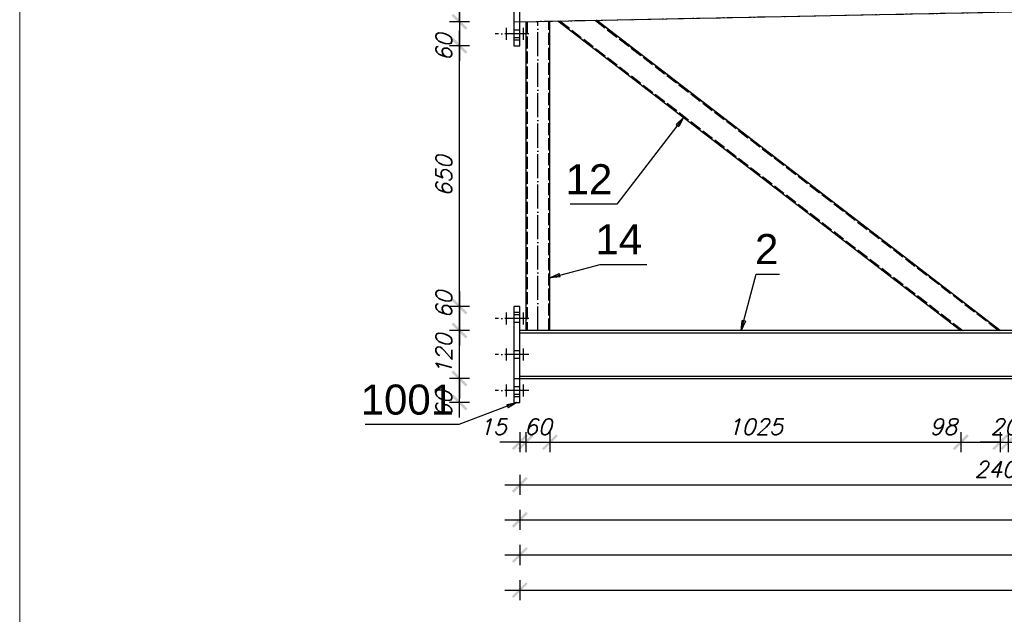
# Model space of a CAD drawing. Header units: millimetres. Extents: x 1814 to 94182, y 11562 to 49454.
# Tile 404 of 656: x 20525 to 20770, y 28676 to 28824. Entities that reach past the tile are written whole.
import ezdxf

# ---------------------------------------------------------------- set-up
doc = ezdxf.new("R2010")
doc.units = ezdxf.units.MM
doc.linetypes.add('ACAD_ISO02W100', pattern=[15, 12, -3])
doc.linetypes.add('ACAD_ISO04W100', pattern=[30, 24, -3, 0, -3])
doc.layers.add('pomoc', color=210, linetype='Continuous', lineweight=9, plot=False)
doc.layers.add('wymiar', color=135, linetype='Continuous', lineweight=9)
doc.styles.add('ARIAL', font='arial.ttf')
doc.styles.add('WYMIARY', font='simplex.shx', dxfattribs={"oblique": 15})
doc.dimstyles.new('1-25', dxfattribs={"dimscale": 25, "dimtxt": 0.16, "dimasz": 0.2, "dimexe": 0.1, "dimexo": 0.1, "dimgap": 0.075, "dimtad": 1, "dimdec": 0, "dimlfac": 10, "dimrnd": 0.01, "dimzin": 9, "dimtxsty": 'WYMIARY', "dimblk": 'ARCHTICK', "dimcen": 0.2, "dimdle": 0.15, "dimadec": 1, "dimazin": 1, "dimtfac": 1, "dimtdec": 0, "dimtix": 1, "dimtmove": 2, "dimatfit": 3, "dimldrblk": 'ARCHTICK', "dimfxl": 0, "dimarcsym": 0})

# ---------------------------------------------------------------- blocks, each defined once
blk = doc.blocks.new('_ARCHTICK')
at = {"color": 0, "linetype": 'ByBlock', "lineweight": -2}
blk.add_solid([(0.398, 0.309), (0.309, 0.398), (-0.309, -0.398), (-0.398, -0.309)], dxfattribs=at)
blk = doc.blocks.new('*D1042')
at = {"layer": 'Defpoints', "color": 0}
for p in [(20649.48, 28746.8), (20650.98, 28746.8), (20650.98, 28718.91)]:
    blk.add_point(p, dxfattribs=at)
at = {"layer": 'wymiar', "color": 0, "lineweight": -2}
for p, q in [((20649.48, 28721.41), (20649.48, 28716.41)), ((20650.98, 28721.41), (20650.98, 28716.41)), ((20649.48, 28718.91), (20644.48, 28718.91)), ((20649.48, 28718.91), (20650.98, 28718.91)), ((20650.98, 28718.91), (20655.98, 28718.91))]:
    blk.add_line(p, q, dxfattribs=at)
at = {"layer": 'wymiar', "color": 0, "lineweight": -2, "xscale": 5, "yscale": 5, "zscale": 5}
blk.add_blockref('_ARCHTICK', (20649.48, 28718.91), dxfattribs=at)
at = {"layer": 'wymiar', "color": 0, "lineweight": -2, "xscale": 5, "yscale": 5, "zscale": 5, "rotation": 180}
blk.add_blockref('_ARCHTICK', (20650.98, 28718.91), dxfattribs=at)
at = {"layer": 'wymiar', "color": 0, "insert": (20642.8, 28722.79), "char_height": 4, "attachment_point": 5, "style": 'WYMIARY'}
blk.add_mtext('15', dxfattribs=at)
blk = doc.blocks.new('*D1043')
at = {"layer": 'Defpoints', "color": 0}
for p in [(20650.98, 28746.8), (20656.98, 28746.8), (20656.98, 28718.91)]:
    blk.add_point(p, dxfattribs=at)
at = {"layer": 'wymiar', "color": 0, "lineweight": -2}
for p, q in [((20650.98, 28721.41), (20650.98, 28716.41)), ((20656.98, 28721.41), (20656.98, 28716.41)), ((20650.98, 28718.91), (20645.98, 28718.91)), ((20650.98, 28718.91), (20656.98, 28718.91)), ((20656.98, 28718.91), (20661.98, 28718.91))]:
    blk.add_line(p, q, dxfattribs=at)
at = {"layer": 'wymiar', "color": 0, "lineweight": -2, "xscale": 5, "yscale": 5, "zscale": 5}
blk.add_blockref('_ARCHTICK', (20650.98, 28718.91), dxfattribs=at)
at = {"layer": 'wymiar', "color": 0, "lineweight": -2, "xscale": 5, "yscale": 5, "zscale": 5, "rotation": 180}
blk.add_blockref('_ARCHTICK', (20656.98, 28718.91), dxfattribs=at)
at = {"layer": 'wymiar', "color": 0, "insert": (20653.98, 28722.79), "char_height": 4, "attachment_point": 5, "style": 'WYMIARY'}
blk.add_mtext('60', dxfattribs=at)
blk = doc.blocks.new('*D1044')
at = {"layer": 'Defpoints', "color": 0}
for p in [(20656.98, 28746.8), (20759.48, 28746.8), (20759.48, 28718.91)]:
    blk.add_point(p, dxfattribs=at)
at = {"layer": 'wymiar', "color": 0, "lineweight": -2}
for p, q in [((20656.98, 28721.41), (20656.98, 28716.41)), ((20759.48, 28721.41), (20759.48, 28716.41)), ((20653.23, 28718.91), (20763.23, 28718.91))]:
    blk.add_line(p, q, dxfattribs=at)
at = {"layer": 'wymiar', "color": 0, "lineweight": -2, "xscale": 5, "yscale": 5, "zscale": 5, "rotation": 180}
blk.add_blockref('_ARCHTICK', (20656.98, 28718.91), dxfattribs=at)
at = {"layer": 'wymiar', "color": 0, "lineweight": -2, "xscale": 5, "yscale": 5, "zscale": 5}
blk.add_blockref('_ARCHTICK', (20759.48, 28718.91), dxfattribs=at)
at = {"layer": 'wymiar', "color": 0, "insert": (20708.23, 28722.79), "char_height": 4, "attachment_point": 5, "style": 'WYMIARY'}
blk.add_mtext('1025', dxfattribs=at)
blk = doc.blocks.new('*D1045')
at = {"layer": 'Defpoints', "color": 0}
for p in [(20759.48, 28746.8), (20769.33, 28746.8), (20769.33, 28718.91)]:
    blk.add_point(p, dxfattribs=at)
at = {"layer": 'wymiar', "color": 0, "lineweight": -2}
for p, q in [((20759.48, 28721.41), (20759.48, 28716.41)), ((20769.33, 28721.41), (20769.33, 28716.41)), ((20755.73, 28718.91), (20773.08, 28718.91))]:
    blk.add_line(p, q, dxfattribs=at)
at = {"layer": 'wymiar', "color": 0, "lineweight": -2, "xscale": 5, "yscale": 5, "zscale": 5, "rotation": 180}
blk.add_blockref('_ARCHTICK', (20759.48, 28718.91), dxfattribs=at)
at = {"layer": 'wymiar', "color": 0, "lineweight": -2, "xscale": 5, "yscale": 5, "zscale": 5}
blk.add_blockref('_ARCHTICK', (20769.33, 28718.91), dxfattribs=at)
at = {"layer": 'wymiar', "color": 0, "insert": (20755.14, 28722.79), "char_height": 4, "attachment_point": 5, "style": 'WYMIARY'}
blk.add_mtext('98', dxfattribs=at)
blk = doc.blocks.new('*D1046')
at = {"layer": 'Defpoints', "color": 0}
for p in [(20769.33, 28746.8), (20771.33, 28746.8), (20771.33, 28718.91)]:
    blk.add_point(p, dxfattribs=at)
at = {"layer": 'wymiar', "color": 0, "lineweight": -2}
for p, q in [((20769.33, 28721.41), (20769.33, 28716.41)), ((20771.33, 28721.41), (20771.33, 28716.41)), ((20769.33, 28718.91), (20764.33, 28718.91)), ((20769.33, 28718.91), (20771.33, 28718.91)), ((20771.33, 28718.91), (20776.33, 28718.91))]:
    blk.add_line(p, q, dxfattribs=at)
at = {"layer": 'wymiar', "color": 0, "lineweight": -2, "xscale": 5, "yscale": 5, "zscale": 5}
blk.add_blockref('_ARCHTICK', (20769.33, 28718.91), dxfattribs=at)
at = {"layer": 'wymiar', "color": 0, "lineweight": -2, "xscale": 5, "yscale": 5, "zscale": 5, "rotation": 180}
blk.add_blockref('_ARCHTICK', (20771.33, 28718.91), dxfattribs=at)
at = {"layer": 'wymiar', "color": 0, "insert": (20770.33, 28722.79), "char_height": 4, "attachment_point": 5, "style": 'WYMIARY'}
blk.add_mtext('20', dxfattribs=at)
blk = doc.blocks.new('*D1047')
at = {"layer": 'Defpoints', "color": 0}
for p in [(20771.33, 28746.8), (20781.27, 28746.8), (20781.27, 28718.91)]:
    blk.add_point(p, dxfattribs=at)
at = {"layer": 'wymiar', "color": 0, "lineweight": -2}
for p, q in [((20771.33, 28721.41), (20771.33, 28716.41)), ((20781.27, 28721.41), (20781.27, 28716.41)), ((20767.58, 28718.91), (20785.02, 28718.91))]:
    blk.add_line(p, q, dxfattribs=at)
at = {"layer": 'wymiar', "color": 0, "lineweight": -2, "xscale": 5, "yscale": 5, "zscale": 5, "rotation": 180}
blk.add_blockref('_ARCHTICK', (20771.33, 28718.91), dxfattribs=at)
at = {"layer": 'wymiar', "color": 0, "lineweight": -2, "xscale": 5, "yscale": 5, "zscale": 5}
blk.add_blockref('_ARCHTICK', (20781.27, 28718.91), dxfattribs=at)
at = {"layer": 'wymiar', "color": 0, "insert": (20788.87, 28722.79), "char_height": 4, "attachment_point": 5, "style": 'WYMIARY'}
blk.add_mtext('99', dxfattribs=at)
blk = doc.blocks.new('*D1063')
at = {"layer": 'Defpoints', "color": 0}
for p in [(20649.48, 28734.8), (20890.03, 28735.55), (20890.03, 28708.28)]:
    blk.add_point(p, dxfattribs=at)
at = {"layer": 'wymiar', "color": 0, "lineweight": -2}
for p, q in [((20649.48, 28710.78), (20649.48, 28705.78)), ((20890.03, 28710.78), (20890.03, 28705.78)), ((20645.73, 28708.28), (20893.78, 28708.28))]:
    blk.add_line(p, q, dxfattribs=at)
at = {"layer": 'wymiar', "color": 0, "lineweight": -2, "xscale": 5, "yscale": 5, "zscale": 5, "rotation": 180}
blk.add_blockref('_ARCHTICK', (20649.48, 28708.28), dxfattribs=at)
at = {"layer": 'wymiar', "color": 0, "lineweight": -2, "xscale": 5, "yscale": 5, "zscale": 5}
blk.add_blockref('_ARCHTICK', (20890.03, 28708.28), dxfattribs=at)
at = {"layer": 'wymiar', "color": 0, "insert": (20769.76, 28712.15), "char_height": 4, "attachment_point": 5, "style": 'WYMIARY'}
blk.add_mtext('2406', dxfattribs=at)
blk = doc.blocks.new('*D1064')
at = {"layer": 'Defpoints', "color": 0}
for p in [(20649.48, 28734.8), (21130.03, 28735.55), (21130.03, 28699.53)]:
    blk.add_point(p, dxfattribs=at)
at = {"layer": 'wymiar', "color": 0, "lineweight": -2}
for p, q in [((20649.48, 28702.03), (20649.48, 28697.03)), ((21130.03, 28702.03), (21130.03, 28697.03)), ((20645.73, 28699.53), (21133.78, 28699.53))]:
    blk.add_line(p, q, dxfattribs=at)
at = {"layer": 'wymiar', "color": 0, "lineweight": -2, "xscale": 5, "yscale": 5, "zscale": 5, "rotation": 180}
blk.add_blockref('_ARCHTICK', (20649.48, 28699.53), dxfattribs=at)
at = {"layer": 'wymiar', "color": 0, "lineweight": -2, "xscale": 5, "yscale": 5, "zscale": 5}
blk.add_blockref('_ARCHTICK', (21130.03, 28699.53), dxfattribs=at)
at = {"layer": 'wymiar', "color": 0, "insert": (20889.76, 28703.4), "char_height": 4, "attachment_point": 5, "style": 'WYMIARY'}
blk.add_mtext('4806', dxfattribs=at)
blk = doc.blocks.new('*D1065')
at = {"layer": 'Defpoints', "color": 0}
for p in [(20649.48, 28734.8), (21370.03, 28735.55), (21370.03, 28690.78)]:
    blk.add_point(p, dxfattribs=at)
at = {"layer": 'wymiar', "color": 0, "lineweight": -2}
for p, q in [((20649.48, 28693.28), (20649.48, 28688.28)), ((21370.03, 28693.28), (21370.03, 28688.28)), ((20645.73, 28690.78), (21373.78, 28690.78))]:
    blk.add_line(p, q, dxfattribs=at)
at = {"layer": 'wymiar', "color": 0, "lineweight": -2, "xscale": 5, "yscale": 5, "zscale": 5, "rotation": 180}
blk.add_blockref('_ARCHTICK', (20649.48, 28690.78), dxfattribs=at)
at = {"layer": 'wymiar', "color": 0, "lineweight": -2, "xscale": 5, "yscale": 5, "zscale": 5}
blk.add_blockref('_ARCHTICK', (21370.03, 28690.78), dxfattribs=at)
at = {"layer": 'wymiar', "color": 0, "insert": (21009.76, 28694.65), "char_height": 4, "attachment_point": 5, "style": 'WYMIARY'}
blk.add_mtext('7206', dxfattribs=at)
blk = doc.blocks.new('*D1066')
at = {"layer": 'Defpoints', "color": 0}
for p in [(20649.48, 28734.8), (21611.18, 28734.8), (21611.18, 28682.03)]:
    blk.add_point(p, dxfattribs=at)
at = {"layer": 'wymiar', "color": 0, "lineweight": -2}
for p, q in [((20649.48, 28684.53), (20649.48, 28679.53)), ((21611.18, 28684.53), (21611.18, 28679.53)), ((20645.73, 28682.03), (21614.93, 28682.03))]:
    blk.add_line(p, q, dxfattribs=at)
at = {"layer": 'wymiar', "color": 0, "lineweight": -2, "xscale": 5, "yscale": 5, "zscale": 5, "rotation": 180}
blk.add_blockref('_ARCHTICK', (20649.48, 28682.03), dxfattribs=at)
at = {"layer": 'wymiar', "color": 0, "lineweight": -2, "xscale": 5, "yscale": 5, "zscale": 5}
blk.add_blockref('_ARCHTICK', (21611.18, 28682.03), dxfattribs=at)
at = {"layer": 'wymiar', "color": 0, "insert": (21130.33, 28685.9), "char_height": 4, "attachment_point": 5, "style": 'WYMIARY'}
blk.add_mtext('9617', dxfattribs=at)
blk = doc.blocks.new('*D1035')
at = {"layer": 'Defpoints', "color": 0}
for p in [(20634.43, 28734.8), (20649.48, 28734.8), (20649.48, 28728.8)]:
    blk.add_point(p, dxfattribs=at)
at = {"layer": 'wymiar', "color": 0, "lineweight": -2}
for p, q in [((20634.43, 28725.05), (20634.43, 28738.55)), ((20636.93, 28734.8), (20631.93, 28734.8)), ((20636.93, 28728.8), (20631.93, 28728.8))]:
    blk.add_line(p, q, dxfattribs=at)
at = {"layer": 'wymiar', "color": 0, "lineweight": -2, "xscale": 5, "yscale": 5, "zscale": 5}
for p, rotation in [((20634.43, 28734.8), 90), ((20634.43, 28728.8), 270)]:
    blk.add_blockref('_ARCHTICK', p, dxfattribs=dict(at, rotation=rotation))
at = {"layer": 'wymiar', "color": 0, "insert": (20630.55, 28728.4), "char_height": 4, "attachment_point": 5, "rotation": 90, "style": 'WYMIARY'}
blk.add_mtext('60', dxfattribs=at)
blk = doc.blocks.new('*D1036')
at = {"layer": 'Defpoints', "color": 0}
for p in [(20634.43, 28746.8), (20649.48, 28746.8), (20649.48, 28734.8)]:
    blk.add_point(p, dxfattribs=at)
at = {"layer": 'wymiar', "color": 0, "lineweight": -2}
for p, q in [((20634.43, 28746.8), (20634.43, 28751.8)), ((20636.93, 28746.8), (20631.93, 28746.8)), ((20634.43, 28734.8), (20634.43, 28746.8)), ((20636.93, 28734.8), (20631.93, 28734.8)), ((20634.43, 28734.8), (20634.43, 28729.8))]:
    blk.add_line(p, q, dxfattribs=at)
at = {"layer": 'wymiar', "color": 0, "lineweight": -2, "xscale": 5, "yscale": 5, "zscale": 5}
for p, rotation in [((20634.43, 28746.8), 270), ((20634.43, 28734.8), 90)]:
    blk.add_blockref('_ARCHTICK', p, dxfattribs=dict(at, rotation=rotation))
at = {"layer": 'wymiar', "color": 0, "insert": (20630.55, 28740.8), "char_height": 4, "attachment_point": 5, "rotation": 90, "style": 'WYMIARY'}
blk.add_mtext('120', dxfattribs=at)
blk = doc.blocks.new('*D1037')
at = {"layer": 'Defpoints', "color": 0}
for p in [(20634.43, 28817.83), (20648.73, 28817.83), (20648.73, 28752.8)]:
    blk.add_point(p, dxfattribs=at)
at = {"layer": 'wymiar', "color": 0, "lineweight": -2}
for p, q in [((20634.43, 28749.05), (20634.43, 28821.58)), ((20636.93, 28817.83), (20631.93, 28817.83)), ((20636.93, 28752.8), (20631.93, 28752.8))]:
    blk.add_line(p, q, dxfattribs=at)
at = {"layer": 'wymiar', "color": 0, "lineweight": -2, "xscale": 5, "yscale": 5, "zscale": 5}
for p, rotation in [((20634.43, 28817.83), 90), ((20634.43, 28752.8), 270)]:
    blk.add_blockref('_ARCHTICK', p, dxfattribs=dict(at, rotation=rotation))
at = {"layer": 'wymiar', "color": 0, "insert": (20630.55, 28785.32), "char_height": 4, "attachment_point": 5, "rotation": 90, "style": 'WYMIARY'}
blk.add_mtext('650', dxfattribs=at)
blk = doc.blocks.new('*D1038')
at = {"layer": 'Defpoints', "color": 0}
for p in [(20634.43, 28835.84), (20649.48, 28835.84), (20649.48, 28823.83)]:
    blk.add_point(p, dxfattribs=at)
at = {"layer": 'wymiar', "color": 0, "lineweight": -2}
for p, q in [((20634.43, 28835.84), (20634.43, 28840.84)), ((20636.93, 28835.84), (20631.93, 28835.84)), ((20634.43, 28823.83), (20634.43, 28835.84)), ((20636.93, 28823.83), (20631.93, 28823.83)), ((20634.43, 28823.83), (20634.43, 28818.83))]:
    blk.add_line(p, q, dxfattribs=at)
at = {"layer": 'wymiar', "color": 0, "lineweight": -2, "xscale": 5, "yscale": 5, "zscale": 5}
for p, rotation in [((20634.43, 28835.84), 270), ((20634.43, 28823.83), 90)]:
    blk.add_blockref('_ARCHTICK', p, dxfattribs=dict(at, rotation=rotation))
at = {"layer": 'wymiar', "color": 0, "insert": (20630.55, 28829.83), "char_height": 4, "attachment_point": 5, "rotation": 90, "style": 'WYMIARY'}
blk.add_mtext('120', dxfattribs=at)
blk = doc.blocks.new('*D1040')
at = {"layer": 'Defpoints', "color": 0}
for p in [(20648.73, 28752.8), (20634.43, 28746.8), (20649.48, 28746.8)]:
    blk.add_point(p, dxfattribs=at)
at = {"layer": 'wymiar', "color": 0, "lineweight": -2}
for p, q in [((20634.43, 28756.55), (20634.43, 28743.05)), ((20636.93, 28752.8), (20631.93, 28752.8)), ((20636.93, 28746.8), (20631.93, 28746.8))]:
    blk.add_line(p, q, dxfattribs=at)
at = {"layer": 'wymiar', "color": 0, "lineweight": -2, "xscale": 5, "yscale": 5, "zscale": 5}
for p, rotation in [((20634.43, 28752.8), 90), ((20634.43, 28746.8), 270)]:
    blk.add_blockref('_ARCHTICK', p, dxfattribs=dict(at, rotation=rotation))
at = {"layer": 'wymiar', "color": 0, "insert": (20630.55, 28753.21), "char_height": 4, "attachment_point": 5, "rotation": 90, "style": 'WYMIARY'}
blk.add_mtext('60', dxfattribs=at)
blk = doc.blocks.new('*D1041')
at = {"layer": 'Defpoints', "color": 0}
for p in [(20649.69, 28823.83), (20634.43, 28817.83), (20648.73, 28817.83)]:
    blk.add_point(p, dxfattribs=at)
at = {"layer": 'wymiar', "color": 0, "lineweight": -2}
for p, q in [((20634.43, 28827.58), (20634.43, 28814.08)), ((20636.93, 28823.83), (20631.93, 28823.83)), ((20636.93, 28817.83), (20631.93, 28817.83))]:
    blk.add_line(p, q, dxfattribs=at)
at = {"layer": 'wymiar', "color": 0, "lineweight": -2, "xscale": 5, "yscale": 5, "zscale": 5}
for p, rotation in [((20634.43, 28823.83), 90), ((20634.43, 28817.83), 270)]:
    blk.add_blockref('_ARCHTICK', p, dxfattribs=dict(at, rotation=rotation))
at = {"layer": 'wymiar', "color": 0, "insert": (20630.55, 28817.43), "char_height": 4, "attachment_point": 5, "rotation": 90, "style": 'WYMIARY'}
blk.add_mtext('60', dxfattribs=at)
blk = doc.blocks.new('*D1147')
at = {"layer": 'Defpoints', "color": 0}
for p in [(20649.89, 28878.55), (20649.8, 28808.06), (20651.3, 28808.09)]:
    blk.add_point(p, dxfattribs=at)
at = {"layer": 'wymiar', "color": 0, "lineweight": -2}
for p, q in [((20648.44, 28876.02), (20648.34, 28881.02)), ((20649.94, 28876.05), (20649.84, 28881.05)), ((20648.39, 28878.52), (20643.39, 28878.42)), ((20648.39, 28878.52), (20649.89, 28878.55)), ((20649.89, 28878.55), (20654.89, 28878.65))]:
    blk.add_line(p, q, dxfattribs=at)
at = {"layer": 'wymiar', "color": 0, "lineweight": -2, "xscale": 5, "yscale": 5, "zscale": 5}
for p, rotation in [((20648.39, 28878.52), 1.146119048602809), ((20649.89, 28878.55), 181.1461190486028)]:
    blk.add_blockref('_ARCHTICK', p, dxfattribs=dict(at, rotation=rotation))
at = {"layer": 'wymiar', "color": 0, "insert": (20641.66, 28882.41), "char_height": 4, "attachment_point": 5, "rotation": 1.1461, "style": 'WYMIARY'}
blk.add_mtext('15', dxfattribs=at)
blk = doc.blocks.new('*D1148')
at = {"layer": 'Defpoints', "color": 0}
for p in [(20655.89, 28878.67), (20651.3, 28808.09), (20657.3, 28808.21)]:
    blk.add_point(p, dxfattribs=at)
at = {"layer": 'wymiar', "color": 0, "lineweight": -2}
for p, q in [((20649.94, 28876.05), (20649.84, 28881.05)), ((20655.94, 28876.17), (20655.84, 28881.17)), ((20649.89, 28878.55), (20644.89, 28878.45)), ((20649.89, 28878.55), (20655.89, 28878.67)), ((20655.89, 28878.67), (20660.89, 28878.77))]:
    blk.add_line(p, q, dxfattribs=at)
at = {"layer": 'wymiar', "color": 0, "lineweight": -2, "xscale": 5, "yscale": 5, "zscale": 5}
for p, rotation in [((20649.89, 28878.55), 1.146119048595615), ((20655.89, 28878.67), 181.1461190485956)]:
    blk.add_blockref('_ARCHTICK', p, dxfattribs=dict(at, rotation=rotation))
at = {"layer": 'wymiar', "color": 0, "insert": (20652.81, 28882.49), "char_height": 4, "attachment_point": 5, "rotation": 1.1461, "style": 'WYMIARY'}
blk.add_mtext('60', dxfattribs=at)
blk = doc.blocks.new('*D1149')
at = {"layer": 'Defpoints', "color": 0}
for p in [(20657.89, 28878.71), (20657.3, 28808.21), (20659.3, 28808.25)]:
    blk.add_point(p, dxfattribs=at)
at = {"layer": 'wymiar', "color": 0, "lineweight": -2}
for p, q in [((20655.94, 28876.17), (20655.84, 28881.17)), ((20657.94, 28876.21), (20657.84, 28881.21)), ((20655.89, 28878.67), (20650.89, 28878.57)), ((20655.89, 28878.67), (20657.89, 28878.71)), ((20655.89, 28878.67), (20657.89, 28878.71)), ((20656.89, 28878.69), (20661.85, 28870.62)), ((20657.89, 28878.71), (20662.89, 28878.81)), ((20661.85, 28870.62), (20672.75, 28870.84))]:
    blk.add_line(p, q, dxfattribs=at)
at = {"layer": 'wymiar', "color": 0, "lineweight": -2, "xscale": 5, "yscale": 5, "zscale": 5}
for p, rotation in [((20655.89, 28878.67), 1.146119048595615), ((20657.89, 28878.71), 181.1461190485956)]:
    blk.add_blockref('_ARCHTICK', p, dxfattribs=dict(at, rotation=rotation))
at = {"layer": 'wymiar', "color": 0, "insert": (20667.22, 28874.6), "char_height": 4, "attachment_point": 5, "rotation": 1.1461, "style": 'WYMIARY'}
blk.add_mtext('20', dxfattribs=at)
blk = doc.blocks.new('*D1150')
at = {"layer": 'Defpoints', "color": 0}
for p in [(20667.49, 28878.9), (20659.3, 28808.25), (20668.9, 28808.44)]:
    blk.add_point(p, dxfattribs=at)
at = {"layer": 'wymiar', "color": 0, "lineweight": -2}
for p, q in [((20657.94, 28876.21), (20657.84, 28881.21)), ((20667.54, 28876.41), (20667.44, 28881.4)), ((20657.89, 28878.71), (20652.89, 28878.61)), ((20657.89, 28878.71), (20667.49, 28878.9)), ((20667.49, 28878.9), (20672.49, 28879))]:
    blk.add_line(p, q, dxfattribs=at)
at = {"layer": 'wymiar', "color": 0, "lineweight": -2, "xscale": 5, "yscale": 5, "zscale": 5}
for p, rotation in [((20667.49, 28878.9), 181.1461190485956), ((20657.89, 28878.71), 1.146119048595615)]:
    blk.add_blockref('_ARCHTICK', p, dxfattribs=dict(at, rotation=rotation))
at = {"layer": 'wymiar', "color": 0, "insert": (20662.61, 28882.68), "char_height": 4, "attachment_point": 5, "rotation": 1.1461, "style": 'WYMIARY'}
blk.add_mtext('96', dxfattribs=at)
blk = doc.blocks.new('*D1151')
at = {"layer": 'Defpoints', "color": 0}
for p in [(20877.99, 28883.12), (20879.4, 28812.65), (20668.9, 28808.44)]:
    blk.add_point(p, dxfattribs=at)
at = {"layer": 'wymiar', "color": 0, "lineweight": -2}
for p, q in [((20878.04, 28880.62), (20877.94, 28885.62)), ((20663.74, 28878.83), (20881.74, 28883.19)), ((20667.54, 28876.41), (20667.44, 28881.4))]:
    blk.add_line(p, q, dxfattribs=at)
at = {"layer": 'wymiar', "color": 0, "lineweight": -2, "xscale": 5, "yscale": 5, "zscale": 5}
for p, rotation in [((20877.99, 28883.12), 1.146119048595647), ((20667.49, 28878.9), 181.1461190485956)]:
    blk.add_blockref('_ARCHTICK', p, dxfattribs=dict(at, rotation=rotation))
at = {"layer": 'wymiar', "color": 0, "insert": (20772.66, 28884.88), "char_height": 4, "attachment_point": 5, "rotation": 1.1461, "style": 'WYMIARY'}
blk.add_mtext('2105', dxfattribs=at)

msp = doc.modelspace()

# ---------------------------------------------------------------- linework, layer by layer
at = {"color": 10, "linetype": 'ACAD_ISO04W100', "ltscale": 0.25}
for p, q in [((20647.982, 28823.803), (21612.682, 28843.103)), ((20646.179, 28819.336), (20646.179, 28822.336)), ((20650.434, 28819.336), (20650.434, 28822.336)), ((20653.982, 28746.803), (20653.982, 28823.924)), ((20668.582, 28824.216), (20769.332, 28746.803)), ((20651.734, 28820.836), (20643.329, 28820.836)), ((20646.179, 28820.836), (20646.179, 28820.836)), ((20650.434, 28820.836), (20650.434, 28820.836)), ((20646.179, 28748.303), (20646.179, 28751.303)), ((20650.434, 28748.303), (20650.434, 28751.303)), ((20651.734, 28749.803), (20643.329, 28749.803)), ((20646.179, 28749.803), (20646.179, 28749.803)), ((20650.434, 28749.803), (20650.434, 28749.803)), ((20646.179, 28739.303), (20646.179, 28742.303)), ((20650.434, 28739.303), (20650.434, 28742.303)), ((20651.734, 28740.803), (20643.329, 28740.803)), ((20646.179, 28740.803), (20646.179, 28740.803)), ((20650.434, 28740.803), (20650.434, 28740.803)), ((20647.982, 28734.803), (21612.682, 28734.803)), ((20651.734, 28731.803), (20643.329, 28731.803)), ((20646.179, 28730.303), (20646.179, 28733.303)), ((20646.179, 28731.803), (20646.179, 28731.803)), ((20650.434, 28730.303), (20650.434, 28733.303)), ((20650.434, 28731.803), (20650.434, 28731.803))]:
    msp.add_line(p, q, dxfattribs=at)
at = {"color": 145, "linetype": 'Continuous', "ltscale": 0.25}
for p, q in [((20649.482, 28823.833), (21611.182, 28843.073)), ((20647.982, 28840.336), (20647.982, 28819.333)), ((20649.482, 28819.333), (20649.482, 28840.336)), ((20650.982, 28823.863), (20650.982, 28746.803)), ((20656.982, 28746.803), (20656.982, 28823.983)), ((20658.984, 28824.023), (20759.484, 28746.804)), ((20769.332, 28746.804), (20668.582, 28824.216)), ((20647.982, 28819.333), (20649.482, 28819.333)), ((20647.982, 28819.333), (20647.982, 28818.759)), ((20647.982, 28818.759), (20647.982, 28818.273)), ((20647.982, 28818.273), (20647.982, 28817.948)), ((20647.982, 28817.948), (20647.982, 28817.833)), ((20647.982, 28817.833), (20649.482, 28817.833)), ((20649.482, 28818.759), (20649.482, 28819.333)), ((20649.482, 28818.273), (20649.482, 28818.759)), ((20649.482, 28817.948), (20649.482, 28818.273)), ((20649.482, 28817.833), (20649.482, 28817.948)), ((20649.482, 28752.803), (20647.982, 28752.803)), ((20647.982, 28752.803), (20647.982, 28752.689)), ((20647.982, 28752.689), (20647.982, 28752.364)), ((20647.982, 28752.364), (20647.982, 28751.878)), ((20647.982, 28751.878), (20647.982, 28751.303)), ((20649.482, 28751.303), (20647.982, 28751.303)), ((20647.982, 28751.303), (20647.982, 28730.303)), ((20649.482, 28752.689), (20649.482, 28752.803)), ((20649.482, 28752.364), (20649.482, 28752.689)), ((20649.482, 28751.878), (20649.482, 28752.364)), ((20649.482, 28751.303), (20649.482, 28751.878)), ((20649.482, 28730.303), (20649.482, 28751.303)), ((21611.182, 28746.803), (20649.482, 28746.803)), ((20649.482, 28746.173), (20890.032, 28746.173)), ((20649.482, 28735.433), (20890.032, 28735.433)), ((20649.482, 28734.803), (21611.182, 28734.803)), ((20647.982, 28730.303), (20649.482, 28730.303)), ((20647.982, 28730.303), (20647.982, 28729.729)), ((20647.982, 28729.729), (20647.982, 28729.243)), ((20647.982, 28729.243), (20647.982, 28728.918)), ((20647.982, 28728.918), (20647.982, 28728.803)), ((20647.982, 28728.803), (20649.482, 28728.803)), ((20649.482, 28729.729), (20649.482, 28730.303)), ((20649.482, 28729.243), (20649.482, 28729.729)), ((20649.482, 28728.918), (20649.482, 28729.243)), ((20649.482, 28728.803), (20649.482, 28728.918))]:
    msp.add_line(p, q, dxfattribs=at)
at = {"color": 84, "linetype": 'ACAD_ISO02W100', "ltscale": 0.25}
for p, q in [((20651.282, 28823.869), (20651.282, 28746.803)), ((20656.682, 28746.803), (20656.682, 28823.977)), ((20659.464, 28824.033), (20759.976, 28746.804)), ((20768.839, 28746.804), (20668.102, 28824.206)), ((20649.482, 28821.736), (20647.982, 28821.736)), ((20647.982, 28819.936), (20649.482, 28819.936)), ((20649.482, 28750.704), (20647.982, 28750.704)), ((20647.982, 28748.903), (20649.482, 28748.903)), ((20649.482, 28741.704), (20647.982, 28741.704)), ((20647.982, 28739.903), (20649.482, 28739.903)), ((20649.482, 28732.704), (20647.982, 28732.704)), ((20647.982, 28730.903), (20649.482, 28730.903))]:
    msp.add_line(p, q, dxfattribs=at)
at = {"color": 0, "linetype": 'ByBlock', "lineweight": -2}
for p, q in [((20688.477, 28798.21, -65.676), (20690.33, 28799.938, -65.676)), ((20690.33, 28799.938, -65.676), (20689.138, 28797.702, -65.676)), ((20688.477, 28798.21, -65.676), (20689.138, 28797.702, -65.676)), ((20656.982, 28759.93, -65.676), (20659.289, 28760.979, -65.676)), ((20659.504, 28760.174, -65.676), (20659.289, 28760.979, -65.676)), ((20659.504, 28760.174, -65.676), (20656.982, 28759.93, -65.676)), ((20704.692, 28746.803, -65.476), (20704.937, 28749.326, -65.476)), ((20705.742, 28749.11, -65.476), (20704.692, 28746.803, -65.476)), ((20705.742, 28749.11, -65.476), (20704.937, 28749.326, -65.476)), ((20646.247, 28728.306, -61.676), (20648.732, 28728.803, -61.676)), ((20648.732, 28728.803, -61.676), (20646.542, 28727.527, -61.676)), ((20646.247, 28728.306, -61.676), (20646.542, 28727.527, -61.676))]:
    msp.add_line(p, q, dxfattribs=at)
at = {"color": 7}
for points in [[(20690.33, 28799.938), (20673.688, 28778.279), (20662.034, 28778.279)], [(20656.982, 28759.93), (20669.482, 28763.279), (20681.136, 28763.279)], [(20704.692, 28746.803), (20708.457, 28760.853), (20714.284, 28760.853)], [(20648.732, 28728.803), (20634.232, 28723.303), (20610.923, 28723.303)]]:
    msp.add_lwpolyline(points, dxfattribs=at)
at = {"layer": 'pomoc'}
msp.add_lwpolyline([(20524.726, 29119.324), (22574.726, 29119.324), (22574.726, 28069.324), (20524.726, 28069.324)], close=True, dxfattribs=at)

# ---------------------------------------------------------------- texts
at = {"color": 7, "style": 'ARIAL'}
for s, p in [('12', (20660.893, 28780.779)), ('14', (20668.341, 28765.779)), ('2', (20708.15, 28763.353)), ('1001', (20609.783, 28725.803))]:
    msp.add_text(s, height=7.5, dxfattribs=at).set_placement(p)

# ---------------------------------------------------------------- dimensions: what is measured, and where the dimension line sits
at = {"layer": 'wymiar'}
for base, p1, p2, angle, picture, middle in [((20877.987, 28883.116), (20668.897, 28808.443), (20879.397, 28812.655), 181.14612, '*D1151', (20772.66, 28884.885)), ((20655.888, 28878.673), (20651.297, 28808.091), (20657.297, 28808.211), 181.14612, '*D1148', (20652.81, 28882.487)), ((20667.488, 28878.905), (20659.3, 28808.251), (20668.897, 28808.443), 181.14612, '*D1150', (20662.611, 28882.683)), ((20634.426, 28835.836), (20649.482, 28823.833), (20649.482, 28835.836), 90, '*D1038', (20630.551, 28829.835)), ((20634.426, 28817.833), (20648.732, 28752.803), (20648.732, 28817.833), 90, '*D1037', (20630.551, 28785.318)), ((20634.426, 28746.803), (20649.482, 28734.803), (20649.482, 28746.803), 90, '*D1036', (20630.551, 28740.803))]:
    dim = msp.add_linear_dim(base=base, p1=p1, p2=p2, angle=angle, dimstyle='1-25', dxfattribs=at)
    dim.commit()
    dim.dimension.update_dxf_attribs({"geometry": picture, "text_midpoint": middle})
for base, p1, p2, angle, picture, middle, dimtype in [((20649.888, 28878.553), (20649.797, 28808.061), (20651.297, 28808.091), 1.14612, '*D1147', (20641.66, 28882.412), 161), ((20634.426, 28817.833), (20649.686, 28823.833), (20648.732, 28817.833), 90, '*D1041', (20630.551, 28817.429), 160), ((20634.426, 28746.803), (20648.732, 28752.803), (20649.482, 28746.803), 90, '*D1040', (20630.551, 28753.208), 160), ((20634.426, 28734.803), (20649.482, 28728.801), (20649.482, 28734.803), 90, '*D1035', (20630.551, 28728.397), 160)]:
    dim = msp.add_linear_dim(base=base, p1=p1, p2=p2, angle=angle, dimstyle='1-25', dxfattribs=at)
    dim.commit()
    dim.dimension.update_dxf_attribs({"geometry": picture, "text_midpoint": middle, "dimtype": dimtype})
dim = msp.add_linear_dim(base=(20657.89, 28878.713), p1=(20657.297, 28808.211), p2=(20659.3, 28808.251), angle=181.14612, dimstyle='1-25', override={"dimtmove": 1}, dxfattribs=at)
dim.commit()
dim.dimension.update_dxf_attribs({"geometry": '*D1149', "text_midpoint": (20663.725, 28870.659), "dimtype": 160})
for base, p1, p2, picture, middle in [((20650.982, 28718.912), (20649.482, 28746.803), (20650.982, 28746.803), '*D1042', (20642.8, 28722.787)), ((20769.332, 28718.912), (20759.484, 28746.804), (20769.332, 28746.803), '*D1045', (20755.14, 28722.787)), ((20781.268, 28718.912), (20771.332, 28746.803), (20781.268, 28746.803), '*D1047', (20788.87, 28722.787))]:
    dim = msp.add_linear_dim(base=base, p1=p1, p2=p2, dimstyle='1-25', dxfattribs=at)
    dim.commit()
    dim.dimension.update_dxf_attribs({"geometry": picture, "text_midpoint": middle, "dimtype": 160})
for base, p1, p2, picture, middle in [((20656.982, 28718.912), (20650.982, 28746.803), (20656.982, 28746.803), '*D1043', (20653.982, 28722.787)), ((20759.484, 28718.912), (20656.982, 28746.803), (20759.484, 28746.804), '*D1044', (20708.233, 28722.787)), ((20771.332, 28718.912), (20769.332, 28746.803), (20771.332, 28746.803), '*D1046', (20770.332, 28722.787)), ((20890.0319, 28708.2759), (20649.482, 28734.8035), (20890.0319, 28735.5477), '*D1063', (20769.757, 28712.1509)), ((21130.0319, 28699.5259), (20649.482, 28734.8035), (21130.0319, 28735.5477), '*D1064', (20889.757, 28703.4009)), ((21370.0319, 28690.7759), (20649.482, 28734.8035), (21370.0319, 28735.5477), '*D1065', (21009.757, 28694.6509)), ((21611.182, 28682.026), (20649.482, 28734.803), (21611.182, 28734.803), '*D1066', (21130.332, 28685.901))]:
    dim = msp.add_linear_dim(base=base, p1=p1, p2=p2, dimstyle='1-25', dxfattribs=at)
    dim.commit()
    dim.dimension.update_dxf_attribs({"geometry": picture, "text_midpoint": middle})

doc.saveas('drawing.dxf')
